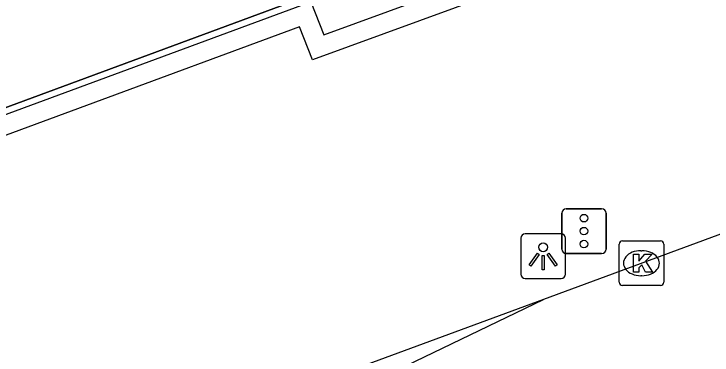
# Model space of a CAD drawing. Extents: x 160806 to 161707, y 383697 to 384148.
# Drawn here: x 161035.83 to 161051.44, y 383872.31 to 383879.93 of the extents above; entities that cross this region are included whole.
import ezdxf

# ---------------------------------------------------------------- set-up
doc = ezdxf.new("R2010")
doc.units = 0
for name, color, linetype in [('IMGEO_Kolk', 7, 'Continuous'), ('IMGEO_Lichtpunt', 7, 'Continuous'), ('IMGEO_Muur', 7, 'Continuous'), ('IMGEO_Pand_overbouw', 7, 'Continuous'), ('IMGEO_Rijbaan_lokaal_gesloten', 7, 'Continuous'), ('IMGEO_Verkeersregelinstallatiepaal', 7, 'Continuous'), ('IMGEO_Voetpad_open', 7, 'Continuous')]:
    doc.layers.add(name, color=color, linetype=linetype)

msp = doc.modelspace()

# ---------------------------------------------------------------- linework, layer by layer
at = {"layer": 'IMGEO_Kolk'}
for p, q in [((161049.363, 383873.934), (161049.363, 383874.786)), ((161049.438, 383874.86), (161050.29, 383874.86)), ((161050.364, 383874.786), (161050.364, 383873.934)), ((161049.851, 383874.64), (161049.876, 383874.64)), ((161049.874, 383874.08), (161049.849, 383874.08)), ((161050.29, 383873.86), (161049.438, 383873.86))]:
    msp.add_line(p, q, dxfattribs=at)
for points in [[(161049.363, 383873.934), (161049.363, 383874.786)], [(161049.438, 383874.86), (161050.29, 383874.86)], [(161050.364, 383874.786), (161050.364, 383873.934)], [(161049.684, 383874.56), (161049.807, 383874.56), (161049.807, 383874.409), (161049.937, 383874.56), (161050.101, 383874.56), (161049.955, 383874.409), (161050.108, 383874.16), (161049.956, 383874.16), (161049.871, 383874.324), (161049.807, 383874.257), (161049.807, 383874.16), (161049.684, 383874.16), (161049.684, 383874.56)], [(161050.29, 383873.86), (161049.438, 383873.86)]]:
    msp.add_lwpolyline(points, dxfattribs=at)
for centre, start, end in [((161049.44, 383874.784), 91.552, 178.448), ((161049.44, 383874.784), 91.552, 178.448), ((161050.288, 383874.784), 1.552, 88.448), ((161050.288, 383874.784), 1.552, 88.448), ((161049.44, 383873.936), 181.552, 268.448), ((161049.44, 383873.936), 181.552, 268.448), ((161050.288, 383873.936), 271.552, 358.448), ((161050.288, 383873.936), 271.552, 358.448)]:
    msp.add_arc(centre, 0.0765, start, end, dxfattribs=at)
for centre, major_axis, ratio, start_param, end_param in [((161049.85, 383874.36), (-0.387, 0.002), 0.722429, 4.712389, 7.853982), ((161049.875, 383874.36), (-0.39, 0.002), 0.717154, 1.570796, 4.712389)]:
    msp.add_ellipse(centre, major_axis=major_axis, ratio=ratio, start_param=start_param, end_param=end_param, dxfattribs=at)
at = {"layer": 'IMGEO_Lichtpunt'}
for p, q in [((161047.167, 383874.919), (161047.167, 383874.112)), ((161047.167, 383874.919), (161047.167, 383874.112)), ((161048.069, 383875.014), (161047.261, 383875.014)), ((161048.069, 383875.014), (161047.261, 383875.014)), ((161048.163, 383874.112), (161048.163, 383874.919)), ((161048.163, 383874.112), (161048.163, 383874.919)), ((161047.261, 383874.018), (161048.069, 383874.018)), ((161047.261, 383874.018), (161048.069, 383874.018))]:
    msp.add_line(p, q, dxfattribs=at)
for points in [[(161047.541, 383874.583), (161047.58, 383874.555), (161047.392, 383874.293), (161047.354, 383874.32), (161047.541, 383874.583)], [(161047.643, 383874.535), (161047.69, 383874.535), (161047.69, 383874.213), (161047.643, 383874.213), (161047.643, 383874.535)], [(161047.753, 383874.555), (161047.791, 383874.582), (161047.978, 383874.32), (161047.939, 383874.292), (161047.753, 383874.555)]]:
    msp.add_lwpolyline(points, dxfattribs=at)
msp.add_circle((161047.666, 383874.717), 0.0994, dxfattribs=at)
for centre, start, end in [((161047.261, 383874.919), 90, 180), ((161047.261, 383874.919), 90, 180), ((161048.069, 383874.919), 0, 90), ((161048.069, 383874.919), 0, 90), ((161047.261, 383874.112), 180, 270), ((161047.261, 383874.112), 180, 270), ((161048.069, 383874.112), 270, 0), ((161048.069, 383874.112), 270, 360)]:
    msp.add_arc(centre, 0.0946, start, end, dxfattribs=at)
at = {"layer": 'IMGEO_Muur'}
for points in [[(160994.618, 383861.225), (160994.465, 383861.637), (161000, 383863.694), (161013.444, 383868.691), (161014.061, 383867), (161021.739, 383869.809), (161021.122, 383871.461), (161032.398, 383875.655), (161032.1, 383876.38), (161042.467, 383880.206), (161042.759, 383879.468), (161049.999, 383882.114), (161044.091, 383898.271), (161044.504, 383898.422)], [(161050.563, 383881.852), (161042.507, 383878.908), (161042.216, 383879.644), (161032.68, 383876.125), (161032.978, 383875.401)]]:
    msp.add_lwpolyline(points, dxfattribs=at)
at = {"layer": 'IMGEO_Pand_overbouw'}
msp.add_lwpolyline([(161021.933, 383872.771), (161041.984, 383880.18)], dxfattribs=at)
at = {"layer": 'IMGEO_Rijbaan_lokaal_gesloten'}
for points in [[(161056.828, 383876.93), (161055.239, 383876.339), (161054.078, 383875.911), (161047.675, 383873.552)], [(160967.32, 383840.343), (160984.554, 383846.68), (161007.976, 383855.258), (161016.145, 383858.473), (161023.317, 383861.771), (161033.104, 383866.532), (161047.675, 383873.552)], [(161047.675, 383873.552), (161020.131, 383863.407), (161003.574, 383857.215), (161000, 383855.921), (160986.157, 383850.924)]]:
    msp.add_lwpolyline(points, dxfattribs=at)
at = {"layer": 'IMGEO_Verkeersregelinstallatiepaal'}
for p, q in [((161048.184, 383875.577), (161048.974, 383875.577)), ((161048.974, 383875.577), (161048.184, 383875.577)), ((161048.084, 383874.677), (161048.084, 383875.477)), ((161048.084, 383875.477), (161048.084, 383874.677)), ((161049.074, 383875.477), (161049.074, 383874.677)), ((161049.074, 383874.677), (161049.074, 383875.477)), ((161048.974, 383874.577), (161048.184, 383874.577)), ((161048.184, 383874.577), (161048.974, 383874.577))]:
    msp.add_line(p, q, dxfattribs=at)
for centre in [(161048.579, 383875.367), (161048.579, 383875.077), (161048.579, 383874.787)]:
    msp.add_circle(centre, 0.085, dxfattribs=at)
for centre, start, end in [((161048.184, 383875.477), 90, 180), ((161048.184, 383875.477), 90, 180), ((161048.974, 383875.477), 0, 90), ((161048.974, 383875.477), 360, 90), ((161048.184, 383874.677), 180, 270), ((161048.184, 383874.677), 180, 270), ((161048.974, 383874.677), 270, 0), ((161048.974, 383874.677), 270, 0)]:
    msp.add_arc(centre, 0.1, start, end, dxfattribs=at)
at = {"layer": 'IMGEO_Voetpad_open'}
msp.add_lwpolyline([(161041.984, 383880.18), (161021.933, 383872.771)], dxfattribs=at)

doc.saveas('drawing.dxf')
